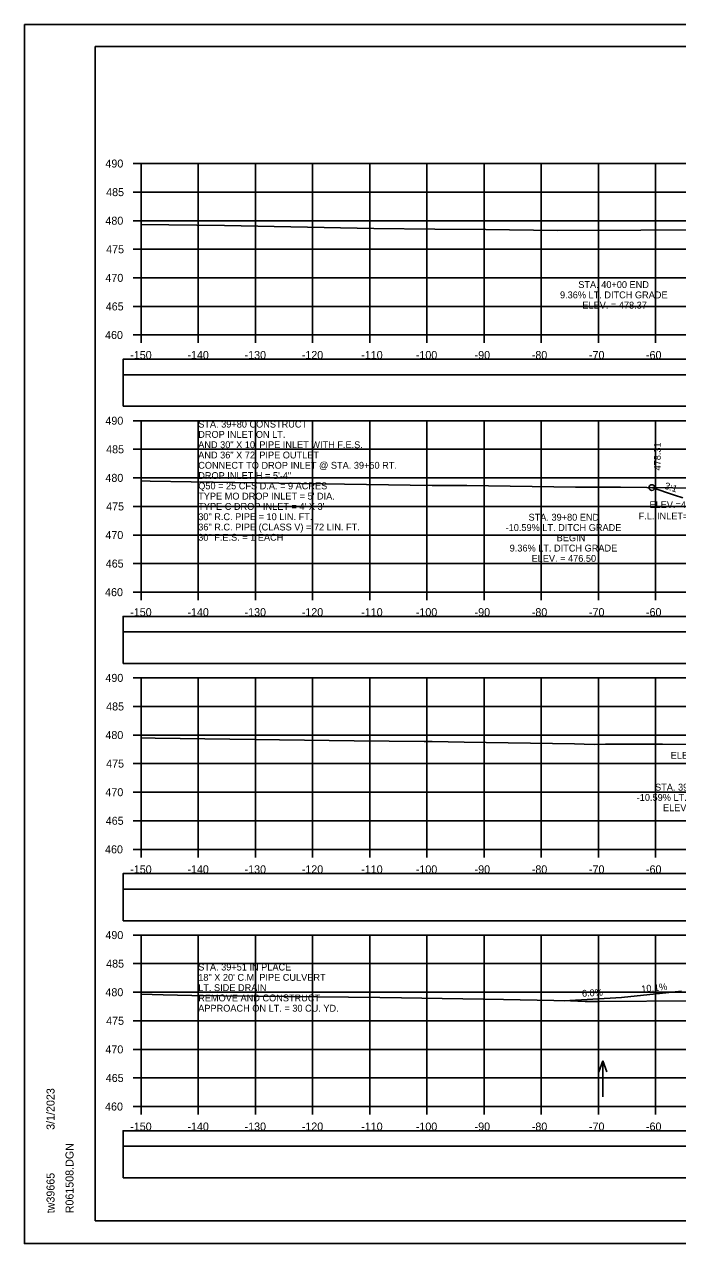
# Model space of a CAD drawing. Extents: x 1371057 to 1372761, y 380005 to 390517.
# Drawn here: x 1371723.8 to 1371838, y 381498.4 to 381711.8 of the extents above; entities that cross this region are included whole.
import ezdxf

# ---------------------------------------------------------------- set-up
doc = ezdxf.new("R2010")
doc.units = 0
for name, color, linetype in [('R_Axis', 7, 'Continuous'), ('R_Axis Annot', 7, 'Continuous'), ('R_Border', 7, 'Continuous'), ('R_Detour', 7, 'Continuous'), ('R_Dimension', 7, 'Continuous'), ('R_Drive', 7, 'Continuous'), ('R_Exist Surface', 7, 'Continuous'), ('R_Fin Surface', 7, 'Continuous'), ('R_Grid', 7, 'Continuous'), ('R_No Plot', 7, 'Continuous'), ('R_Water Annot', 7, 'Continuous'), ('R_Xsect Elev', 7, 'Continuous'), ('R_Xsect Slope', 7, 'Continuous')]:
    doc.layers.add(name, color=color, linetype=linetype)

msp = doc.modelspace()

# ---------------------------------------------------------------- linework, layer by layer
at = {"layer": 'R_Axis'}
for p, q in [((1371742.81, 381687.43), (1371744.21, 381687.43)), ((1371744.21, 381657.43), (1371744.21, 381687.43)), ((1371742.81, 381682.43), (1371744.21, 381682.43)), ((1371742.81, 381677.43), (1371744.21, 381677.43)), ((1371742.81, 381672.43), (1371744.21, 381672.43)), ((1371742.81, 381667.43), (1371744.21, 381667.43)), ((1371742.81, 381662.43), (1371744.21, 381662.43)), ((1371742.81, 381657.43), (1371744.21, 381657.43)), ((1371744.21, 381657.43), (1372044.21, 381657.43)), ((1371744.21, 381656.03), (1371744.21, 381657.43)), ((1371754.21, 381656.03), (1371754.21, 381657.43)), ((1371764.21, 381656.03), (1371764.21, 381657.43)), ((1371774.21, 381656.03), (1371774.21, 381657.43)), ((1371784.21, 381656.03), (1371784.21, 381657.43)), ((1371794.21, 381656.03), (1371794.21, 381657.43)), ((1371804.21, 381656.03), (1371804.21, 381657.43)), ((1371814.21, 381656.03), (1371814.21, 381657.43)), ((1371824.21, 381656.03), (1371824.21, 381657.43)), ((1371834.21, 381656.03), (1371834.21, 381657.43)), ((1371742.81, 381642.43), (1371744.21, 381642.43)), ((1371744.21, 381612.43), (1371744.21, 381642.43)), ((1371742.81, 381637.43), (1371744.21, 381637.43)), ((1371742.81, 381632.43), (1371744.21, 381632.43)), ((1371742.81, 381627.43), (1371744.21, 381627.43)), ((1371742.81, 381622.43), (1371744.21, 381622.43)), ((1371742.81, 381617.43), (1371744.21, 381617.43)), ((1371742.81, 381612.43), (1371744.21, 381612.43)), ((1371744.21, 381612.43), (1372044.21, 381612.43)), ((1371744.21, 381611.03), (1371744.21, 381612.43)), ((1371754.21, 381611.03), (1371754.21, 381612.43)), ((1371764.21, 381611.03), (1371764.21, 381612.43)), ((1371774.21, 381611.03), (1371774.21, 381612.43)), ((1371784.21, 381611.03), (1371784.21, 381612.43)), ((1371794.21, 381611.03), (1371794.21, 381612.43)), ((1371804.21, 381611.03), (1371804.21, 381612.43)), ((1371814.21, 381611.03), (1371814.21, 381612.43)), ((1371824.21, 381611.03), (1371824.21, 381612.43)), ((1371834.21, 381611.03), (1371834.21, 381612.43)), ((1371742.81, 381597.43), (1371744.21, 381597.43)), ((1371744.21, 381567.43), (1371744.21, 381597.43)), ((1371742.81, 381592.43), (1371744.21, 381592.43)), ((1371742.81, 381587.43), (1371744.21, 381587.43)), ((1371742.81, 381582.43), (1371744.21, 381582.43)), ((1371742.81, 381577.43), (1371744.21, 381577.43)), ((1371742.81, 381572.43), (1371744.21, 381572.43)), ((1371742.81, 381567.43), (1371744.21, 381567.43)), ((1371744.21, 381567.43), (1372044.21, 381567.43)), ((1371744.21, 381566.03), (1371744.21, 381567.43)), ((1371754.21, 381566.03), (1371754.21, 381567.43)), ((1371764.21, 381566.03), (1371764.21, 381567.43)), ((1371774.21, 381566.03), (1371774.21, 381567.43)), ((1371784.21, 381566.03), (1371784.21, 381567.43)), ((1371794.21, 381566.03), (1371794.21, 381567.43)), ((1371804.21, 381566.03), (1371804.21, 381567.43)), ((1371814.21, 381566.03), (1371814.21, 381567.43)), ((1371824.21, 381566.03), (1371824.21, 381567.43)), ((1371834.21, 381566.03), (1371834.21, 381567.43)), ((1371742.81, 381552.43), (1371744.21, 381552.43)), ((1371744.21, 381522.43), (1371744.21, 381552.43)), ((1371742.81, 381547.43), (1371744.21, 381547.43)), ((1371742.81, 381542.43), (1371744.21, 381542.43)), ((1371742.81, 381537.43), (1371744.21, 381537.43)), ((1371742.81, 381532.43), (1371744.21, 381532.43)), ((1371742.81, 381527.43), (1371744.21, 381527.43)), ((1371742.81, 381522.43), (1371744.21, 381522.43)), ((1371744.21, 381522.43), (1372044.21, 381522.43)), ((1371744.21, 381521.03), (1371744.21, 381522.43)), ((1371754.21, 381521.03), (1371754.21, 381522.43)), ((1371764.21, 381521.03), (1371764.21, 381522.43)), ((1371774.21, 381521.03), (1371774.21, 381522.43)), ((1371784.21, 381521.03), (1371784.21, 381522.43)), ((1371794.21, 381521.03), (1371794.21, 381522.43)), ((1371804.21, 381521.03), (1371804.21, 381522.43)), ((1371814.21, 381521.03), (1371814.21, 381522.43)), ((1371824.21, 381521.03), (1371824.21, 381522.43)), ((1371834.21, 381521.03), (1371834.21, 381522.43))]:
    msp.add_line(p, q, dxfattribs=at)
at = {"layer": 'R_Border'}
for p, q in [((1371736.21, 381707.89), (1372052.39, 381707.89)), ((1371736.21, 381502.43), (1371736.21, 381707.89)), ((1371736.21, 381502.43), (1371736.21, 381502.43)), ((1372052.39, 381502.43), (1371736.21, 381502.43))]:
    msp.add_line(p, q, dxfattribs=at)
at = {"layer": 'R_Detour'}
for points in [[(1371741.06, 381650.47), (1372047.37, 381650.47), (1372047.37, 381653.18), (1371741.06, 381653.18)], [(1371741.06, 381605.47), (1372047.37, 381605.47), (1372047.37, 381608.18), (1371741.06, 381608.18)], [(1371741.06, 381560.47), (1372047.37, 381560.47), (1372047.37, 381563.18), (1371741.06, 381563.18)], [(1371741.06, 381515.47), (1372047.37, 381515.47), (1372047.37, 381518.18), (1371741.06, 381518.18)]]:
    msp.add_lwpolyline(points, close=True, dxfattribs=at)
at = {"layer": 'R_Dimension'}
for points in [[(1371741.06, 381644.95), (1372047.37, 381644.95), (1372047.37, 381650.47), (1371741.06, 381650.47)], [(1371741.06, 381599.95), (1372047.37, 381599.95), (1372047.37, 381605.47), (1371741.06, 381605.47)], [(1371741.06, 381554.95), (1372047.37, 381554.95), (1372047.37, 381560.47), (1371741.06, 381560.47)], [(1371741.06, 381509.95), (1372047.37, 381509.95), (1372047.37, 381515.47), (1371741.06, 381515.47)]]:
    msp.add_lwpolyline(points, close=True, dxfattribs=at)
at = {"layer": 'R_Drive'}
for p in [(1371818.21, 381540.93), (1371838.72, 381542.59)]:
    msp.add_line(p, (1371828.21, 381541.53), dxfattribs=at)
at = {"layer": 'R_Exist Surface'}
for points in [[(1371744.21, 381676.78), (1371758.78, 381676.61), (1371784.9, 381676.08), (1371795.59, 381675.94), (1371804.52, 381675.87), (1371817, 381675.73), (1371831.63, 381675.78), (1371845.22, 381675.82)], [(1371744.21, 381631.9), (1371745.8, 381631.85), (1371753, 381631.75), (1371795.11, 381631.1), (1371801.2, 381631.07), (1371820.2, 381630.78), (1371828.09, 381630.8), (1371841.83, 381630.63)], [(1371744.21, 381586.97), (1371746.7, 381586.89), (1371781.46, 381586.43), (1371793.7, 381586.28), (1371795.11, 381586.32), (1371800.7, 381586.17), (1371820.04, 381585.88), (1371821.7, 381585.85), (1371823.5, 381585.79), (1371825.46, 381585.82), (1371835.39, 381585.84), (1371842.25, 381585.79)], [(1371744.21, 381542.09), (1371748.05, 381541.97), (1371753.08, 381541.85), (1371785.99, 381541.48), (1371789.75, 381541.44), (1371807.58, 381541.17), (1371816.39, 381540.97), (1371819.3, 381540.91), (1371821.89, 381540.82), (1371824.37, 381540.79), (1371840.88, 381540.93)]]:
    msp.add_lwpolyline(points, dxfattribs=at)
at = {"layer": 'R_Fin Surface'}
msp.add_lwpolyline([(1371833.56, 381630.73), (1371837.51, 381629.42), (1371838.99, 381628.93)], dxfattribs=at)
at = {"layer": 'R_Grid'}
for p, q in [((1371744.21, 381687.43), (1372044.21, 381687.43)), ((1371744.21, 381657.43), (1371744.21, 381687.43)), ((1371754.21, 381657.43), (1371754.21, 381687.43)), ((1371764.21, 381657.43), (1371764.21, 381687.43)), ((1371774.21, 381657.43), (1371774.21, 381687.43)), ((1371784.21, 381657.43), (1371784.21, 381687.43)), ((1371794.21, 381657.43), (1371794.21, 381687.43)), ((1371804.21, 381657.43), (1371804.21, 381687.43)), ((1371814.21, 381657.43), (1371814.21, 381687.43)), ((1371824.21, 381657.43), (1371824.21, 381687.43)), ((1371834.21, 381657.43), (1371834.21, 381687.43)), ((1371744.21, 381682.43), (1372044.21, 381682.43)), ((1371744.21, 381677.43), (1372044.21, 381677.43)), ((1371744.21, 381672.43), (1372044.21, 381672.43)), ((1371744.21, 381667.43), (1372044.21, 381667.43)), ((1371744.21, 381662.43), (1372044.21, 381662.43)), ((1371744.21, 381657.43), (1372044.21, 381657.43)), ((1371744.21, 381642.43), (1372044.21, 381642.43)), ((1371744.21, 381612.43), (1371744.21, 381642.43)), ((1371754.21, 381612.43), (1371754.21, 381642.43)), ((1371764.21, 381612.43), (1371764.21, 381642.43)), ((1371774.21, 381612.43), (1371774.21, 381642.43)), ((1371784.21, 381612.43), (1371784.21, 381642.43)), ((1371794.21, 381612.43), (1371794.21, 381642.43)), ((1371804.21, 381612.43), (1371804.21, 381642.43)), ((1371814.21, 381612.43), (1371814.21, 381642.43)), ((1371824.21, 381612.43), (1371824.21, 381642.43)), ((1371834.21, 381612.43), (1371834.21, 381642.43)), ((1371744.21, 381637.43), (1372044.21, 381637.43)), ((1371744.21, 381632.43), (1372044.21, 381632.43)), ((1371744.21, 381627.43), (1372044.21, 381627.43)), ((1371744.21, 381622.43), (1372044.21, 381622.43)), ((1371744.21, 381617.43), (1372044.21, 381617.43)), ((1371744.21, 381612.43), (1372044.21, 381612.43)), ((1371744.21, 381597.43), (1372044.21, 381597.43)), ((1371744.21, 381567.43), (1371744.21, 381597.43)), ((1371754.21, 381567.43), (1371754.21, 381597.43)), ((1371764.21, 381567.43), (1371764.21, 381597.43)), ((1371774.21, 381567.43), (1371774.21, 381597.43)), ((1371784.21, 381567.43), (1371784.21, 381597.43)), ((1371794.21, 381567.43), (1371794.21, 381597.43)), ((1371804.21, 381567.43), (1371804.21, 381597.43)), ((1371814.21, 381567.43), (1371814.21, 381597.43)), ((1371824.21, 381567.43), (1371824.21, 381597.43)), ((1371834.21, 381567.43), (1371834.21, 381597.43)), ((1371744.21, 381592.43), (1372044.21, 381592.43)), ((1371744.21, 381587.43), (1372044.21, 381587.43)), ((1371744.21, 381582.43), (1372044.21, 381582.43)), ((1371744.21, 381577.43), (1372044.21, 381577.43)), ((1371744.21, 381572.43), (1372044.21, 381572.43)), ((1371744.21, 381567.43), (1372044.21, 381567.43)), ((1371744.21, 381552.43), (1372044.21, 381552.43)), ((1371744.21, 381522.43), (1371744.21, 381552.43)), ((1371754.21, 381522.43), (1371754.21, 381552.43)), ((1371764.21, 381522.43), (1371764.21, 381552.43)), ((1371774.21, 381522.43), (1371774.21, 381552.43)), ((1371784.21, 381522.43), (1371784.21, 381552.43)), ((1371794.21, 381522.43), (1371794.21, 381552.43)), ((1371804.21, 381522.43), (1371804.21, 381552.43)), ((1371814.21, 381522.43), (1371814.21, 381552.43)), ((1371824.21, 381522.43), (1371824.21, 381552.43)), ((1371834.21, 381522.43), (1371834.21, 381552.43)), ((1371744.21, 381547.43), (1372044.21, 381547.43)), ((1371744.21, 381542.43), (1372044.21, 381542.43)), ((1371744.21, 381537.43), (1372044.21, 381537.43)), ((1371744.21, 381532.43), (1372044.21, 381532.43)), ((1371744.21, 381527.43), (1372044.21, 381527.43)), ((1371744.21, 381522.43), (1372044.21, 381522.43))]:
    msp.add_line(p, q, dxfattribs=at)
at = {"layer": 'R_No Plot'}
for p, q in [((1371723.81, 381711.78), (1372057.14, 381711.78)), ((1371723.81, 381498.45), (1372057.14, 381498.45))]:
    msp.add_line(p, q, dxfattribs=at)
for points in [[(1371723.8, 381711.78), (1372057.14, 381711.78), (1372057.14, 381498.44), (1371723.8, 381498.44)], [(1371970.13, 381707.89), (1371989.75, 381707.89), (1371989.75, 381698.01), (1372005.86, 381698.01), (1372029.06, 381698.01), (1372029.18, 381669.85), (1372052.39, 381669.85), (1372052.39, 381502.43), (1371736.21, 381502.43), (1371736.21, 381707.89)]]:
    msp.add_lwpolyline(points, close=True, dxfattribs=at)
msp.add_circle((1371833.56, 381630.73), 0.5, dxfattribs=at)
at = {"layer": 'R_Water Annot'}
for p, q in [((1371825, 381530.43), (1371824.3, 381528.51)), ((1371825, 381524.15), (1371825, 381530.43)), ((1371825, 381530.43), (1371825.7, 381528.51))]:
    msp.add_line(p, q, dxfattribs=at)

# ---------------------------------------------------------------- texts
at = {"layer": 'R_Axis Annot'}
for s, p in [('490', (1371737.98, 381686.73)), ('485', (1371738.11, 381681.73)), ('480', (1371737.98, 381676.73)), ('475', (1371738.11, 381671.73)), ('470', (1371737.98, 381666.73)), ('465', (1371738.04, 381661.73)), ('460', (1371737.92, 381656.73)), ('-150', (1371742.32, 381653.23)), ('-140', (1371752.32, 381653.23)), ('-130', (1371762.32, 381653.23)), ('-120', (1371772.32, 381653.23)), ('-110', (1371782.72, 381653.23)), ('-100', (1371792.27, 381653.23)), ('-90', (1371802.55, 381653.23)), ('-80', (1371812.55, 381653.23)), ('-70', (1371822.55, 381653.23)), ('-60', (1371832.52, 381653.23)), ('490', (1371737.98, 381641.73)), ('485', (1371738.11, 381636.73)), ('480', (1371737.98, 381631.73)), ('475', (1371738.11, 381626.73)), ('470', (1371737.98, 381621.73)), ('465', (1371738.04, 381616.73)), ('460', (1371737.92, 381611.73)), ('-150', (1371742.32, 381608.23)), ('-140', (1371752.32, 381608.23)), ('-130', (1371762.32, 381608.23)), ('-120', (1371772.32, 381608.23)), ('-110', (1371782.72, 381608.23)), ('-100', (1371792.27, 381608.23)), ('-90', (1371802.55, 381608.23)), ('-80', (1371812.55, 381608.23)), ('-70', (1371822.55, 381608.23)), ('-60', (1371832.52, 381608.23)), ('490', (1371737.98, 381596.73)), ('485', (1371738.11, 381591.73)), ('480', (1371737.98, 381586.73)), ('475', (1371738.11, 381581.73)), ('470', (1371737.98, 381576.73)), ('465', (1371738.04, 381571.73)), ('460', (1371737.92, 381566.73)), ('-150', (1371742.32, 381563.23)), ('-140', (1371752.32, 381563.23)), ('-130', (1371762.32, 381563.23)), ('-120', (1371772.32, 381563.23)), ('-110', (1371782.72, 381563.23)), ('-100', (1371792.27, 381563.23)), ('-90', (1371802.55, 381563.23)), ('-80', (1371812.55, 381563.23)), ('-70', (1371822.55, 381563.23)), ('-60', (1371832.52, 381563.23)), ('490', (1371737.98, 381551.73)), ('485', (1371738.11, 381546.73)), ('480', (1371737.98, 381541.73)), ('475', (1371738.11, 381536.73)), ('470', (1371737.98, 381531.73)), ('465', (1371738.04, 381526.73)), ('460', (1371737.92, 381521.73)), ('-150', (1371742.32, 381518.23)), ('-140', (1371752.32, 381518.23)), ('-130', (1371762.32, 381518.23)), ('-120', (1371772.32, 381518.23)), ('-110', (1371782.72, 381518.23)), ('-100', (1371792.27, 381518.23)), ('-90', (1371802.55, 381518.23)), ('-80', (1371812.55, 381518.23)), ('-70', (1371822.55, 381518.23)), ('-60', (1371832.52, 381518.23))]:
    msp.add_text(s, height=1.4, dxfattribs=at).set_placement(p)
at = {"layer": 'R_Border'}
for s, p in [('3/1/2023', (1371729.08, 381518.35)), ('R061508.DGN', (1371732.4, 381503.75)), ('tw39665', (1371729.08, 381503.75))]:
    msp.add_text(s, height=1.4, rotation=90, dxfattribs=at).set_placement(p)
at = {"layer": 'R_Water Annot'}
for s, p in [('STA. 39+80 CONSTRUCT', (1371754.21, 381641.23)), ('DROP INLET ON LT.', (1371754.21, 381639.43)), ('AND 30" X 10\' PIPE INLET WITH F.E.S.', (1371754.21, 381637.63)), ('AND 36" X 72\' PIPE OUTLET', (1371754.21, 381635.83)), ('CONNECT TO DROP INLET @ STA. 39+50 RT.', (1371754.21, 381634.03)), ('DROP INLET H = 5\'-4"', (1371754.21, 381632.23)), ('Q50 = 25 CFS D.A. = 9 ACRES', (1371754.21, 381630.43)), ("TYPE MO DROP INLET = 5' DIA.", (1371754.21, 381628.63)), ("TYPE C DROP INLET = 4' X 3'", (1371754.21, 381626.83)), ('30" R.C. PIPE = 10 LIN. FT.', (1371754.21, 381625.03)), ('F.L. INLET=476.50', (1371831.24, 381625.16)), ('36" R.C. PIPE (CLASS V) = 72 LIN. FT.', (1371754.21, 381623.23)), ('30" F.E.S. = 1 EACH', (1371754.21, 381621.43)), ('STA. 39+51 IN PLACE', (1371754.21, 381546.23)), ('18" X 20\' C.M. PIPE CULVERT', (1371754.21, 381544.43)), ('LT. SIDE DRAIN', (1371754.21, 381542.63)), ('REMOVE AND CONSTRUCT', (1371754.21, 381540.83)), ('APPROACH ON LT. = 30 CU. YD.', (1371754.21, 381539.03))]:
    msp.add_text(s, height=1.2, dxfattribs=at).set_placement(p)
at = {"layer": 'R_Xsect Elev'}
for s, p in [('STA. 40+00 END ', (1371820.68, 381665.65)), ('9.36% LT. DITCH GRADE', (1371817.48, 381663.85)), ('ELEV. = 478.37', (1371821.39, 381662.05)), ('ELEV.=476.50', (1371833.13, 381627.13)), ('STA. 39+80 END', (1371811.98, 381624.94)), ('-10.59% LT. DITCH GRADE', (1371807.97, 381623.14)), ('9.36% LT. DITCH GRADE', (1371808.68, 381619.54)), ('BEGIN', (1371816.91, 381621.34)), ('ELEV. = 476.50', (1371812.51, 381617.74)), ('ELEV.=477.67', (1371836.85, 381583.29)), ('STA. 39+60 BEGIN ', (1371834.11, 381577.71)), ('-10.59% LT. DITCH GRADE', (1371830.9, 381575.91)), ('ELEV. = 478.62', (1371835.49, 381574.11))]:
    msp.add_text(s, height=1.2, dxfattribs=at).set_placement(p)
for s, rotation, p in [('478.31', 90, (1371835.11, 381633.73)), ('10.1%', 5.7586, (1371831.76, 381542.39)), ('6.0%', 3.4336, (1371821.35, 381541.62))]:
    msp.add_text(s, height=1.2, rotation=rotation, dxfattribs=at).set_placement(p)
at = {"layer": 'R_Xsect Slope'}
msp.add_text('3:1', height=1.2, rotation=341.5611, dxfattribs=at).set_placement((1371835.65, 381630.57))

doc.saveas('drawing.dxf')
